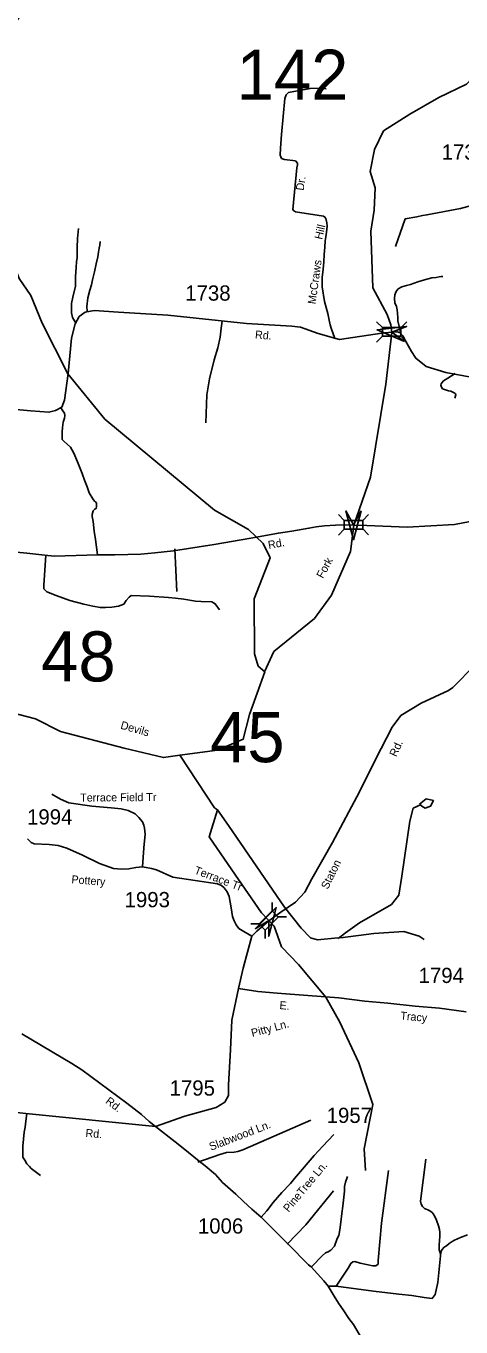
# Model space of a CAD drawing. Extents: x 884530 to 1028605, y 526725 to 653634.
# Drawn here: x 985754 to 989317, y 584961 to 595624 of the extents above; entities that cross this region are included whole.
import ezdxf

# ---------------------------------------------------------------- set-up
doc = ezdxf.new("R2010")
doc.units = 0
for name, color, linetype in [('Exist Hydrographic Creek Single Shore', 7, 'Continuous'), ('Exist Hydrographic Creek Single Shore Label', 7, 'Continuous'), ('Exist Hydrographic Misc Water Feature', 7, 'Continuous'), ('Exist Hydrographic Pond Under 1500 Sq Ft', 7, 'Continuous'), ('Exist Road Non-System Type 51', 7, 'Continuous'), ('Exist Road Non-System Type 51 Label', 7, 'Continuous'), ('Exist Road Secondary Structure Standard Bridge Attributed CELL', 7, 'Continuous'), ('Exist Road Secondary Structure Standard Bridge CELL', 7, 'Continuous'), ('Exist Road Secondary Structure Standard Bridge Number Label', 7, 'Continuous'), ('Exist Road Secondary Type 51 Attributed', 7, 'Continuous'), ('Exist Road Secondary Type 51 Label', 7, 'Continuous'), ('Exist Road Secondary Type 51 Number Label', 7, 'Continuous')]:
    doc.layers.add(name, color=color, linetype=linetype)

msp = doc.modelspace()

# ---------------------------------------------------------------- linework, layer by layer
at = {"layer": 'Exist Hydrographic Creek Single Shore'}
for points in [[(987709, 590331), (987785, 590497), (988117, 590768), (988257, 590959), (988412, 591317), (988440, 591533), (988576, 591925), (988703, 592688), (988751, 593113), (988744, 593176), (988714, 593259), (988596, 593478), (988579, 593943), (988606, 594114), (988614, 594298), (988573, 594432), (988608, 594611), (988684, 594764), (988898, 594901), (989137, 595038), (989363, 595147), (989528, 595323), (989651, 595527), (989654, 595586)], [(987014, 589648), (987323, 589689), (987533, 589778), (987584, 589982), (987710, 590331)], [(987014, 589648), (986880, 589628), (986558, 589705), (986036, 589841), (985831, 589946), (985219, 590103), (984995, 590117)], [(987297, 589215), (987014, 589648)], [(988534, 586242), (988524, 586420), (988594, 586784), (988480, 587125), (988326, 587460), (988209, 587664), (987985, 587932), (987848, 588076), (987788, 588245), (987682, 588356), (987440, 588707), (987255, 588978), (987323, 589199)], [(988308, 588150), (988142, 588134), (988085, 588150), (988008, 588230), (987871, 588402), (987412, 589072), (987323, 589199), (987297, 589215)], [(988990, 589244), (988926, 589212), (988898, 589107), (988834, 588657), (988808, 588501), (988748, 588424), (988486, 588274), (988372, 588191), (988311, 588144)], [(988330, 588150), (988604, 588185), (988850, 588201), (988974, 588163), (989016, 588137)]]:
    msp.add_lwpolyline(points, dxfattribs=at)
at = {"layer": 'Exist Hydrographic Misc Water Feature'}
msp.add_lwpolyline([(987710, 590331), (987656, 590378), (987626, 590478), (987622, 590928), (987753, 591266), (987698, 591382), (987577, 591496), (987299, 591656), (986400, 592403), (986096, 592773), (985885, 593188), (985793, 593416), (985697, 593556), (985475, 594122), (985367, 594859), (985379, 595210), (985714, 595722), (985879, 595899), (986247, 596663), (986333, 596753)], dxfattribs=at)
at = {"layer": 'Exist Hydrographic Pond Under 1500 Sq Ft'}
msp.add_lwpolyline([(988977, 589246), (989031, 589291), (989092, 589275), (989069, 589230), (989025, 589214), (988996, 589230)], close=True, dxfattribs=at)
at = {"layer": 'Exist Road Non-System Type 51'}
msp.add_line((986972, 591339), (986989, 590989), dxfattribs=at)
for points in [[(988284, 593062), (988254, 593148), (988247, 593174), (988241, 593200), (988226, 593268), (988200, 593365), (988179, 593485), (988181, 593564), (988189, 593631), (988193, 593692), (988197, 593751), (988203, 593811), (988206, 593863), (988210, 593895), (988216, 593934), (988220, 593983), (988219, 594012), (988210, 594047), (988203, 594058), (988192, 594066), (987961, 594100), (987945, 594111), (987940, 594119), (987972, 594462), (987978, 594486), (987977, 594501), (987961, 594519), (987872, 594531), (987847, 594539), (987837, 594566), (987838, 594622), (987848, 594736), (987875, 595029), (987884, 595060), (987905, 595080), (988083, 595111), (988160, 595115), (988213, 595108)], [(986158, 593195), (986135, 593235), (986126, 593274), (986126, 593316), (986126, 593349), (986138, 593401), (986159, 593492), (986159, 593571), (986164, 593646), (986166, 593693), (986172, 593725), (986173, 593753), (986172, 593810), (986176, 593883), (986184, 593965)], [(986289, 593504), (986299, 593544), (986315, 593609), (986328, 593674), (986341, 593733), (986347, 593771), (986353, 593802), (986359, 593828), (986362, 593857)], [(988826, 593104), (988801, 593209), (988800, 593231), (988797, 593270), (988795, 593297), (988789, 593325), (988775, 593355), (988772, 593392), (988775, 593420), (988784, 593443), (988792, 593456), (988803, 593470), (988834, 593487), (988870, 593497), (988903, 593505), (988965, 593526), (989018, 593544), (989080, 593561), (989114, 593564), (989140, 593569), (989155, 593571), (989169, 593572)], [(986256, 593287), (986253, 593326), (986261, 593397), (986276, 593458), (986289, 593504)], [(987361, 593206), (987352, 593148), (987344, 593073), (987326, 592985), (987296, 592889), (987258, 592731), (987236, 592600), (987228, 592371)], [(989270, 592777), (989211, 592739), (989174, 592715), (989160, 592700), (989155, 592690), (989153, 592680), (989158, 592663), (989167, 592651), (989191, 592642), (989215, 592635), (989234, 592630), (989255, 592620), (989267, 592614), (989274, 592610), (989275, 592602), (989266, 592574)], [(986338, 591290), (986322, 591415), (986313, 591485), (986303, 591562), (986297, 591604), (986295, 591621), (986305, 591649), (986318, 591663), (986329, 591671), (986331, 591682), (986332, 591696), (986330, 591712), (986323, 591723), (986315, 591729), (986301, 591749), (986272, 591799), (986254, 591846), (986234, 591902), (986213, 591957), (986175, 592051), (986146, 592122), (986119, 592172), (986065, 592218), (986057, 592226), (986051, 592235), (986049, 592257), (986049, 592297), (986053, 592334), (986059, 592377), (986068, 592409), (986073, 592433), (986069, 592450), (986035, 592498)], [(985917, 591286), (985899, 591042), (985900, 591011), (985923, 590986), (986001, 590957), (986113, 590916), (986227, 590885), (986300, 590870), (986363, 590857), (986405, 590857), (986458, 590860), (986512, 590868), (986554, 590884), (986575, 590916), (986599, 590943), (986614, 590957), (986765, 590950), (986922, 590940), (986978, 590935), (987047, 590926), (987141, 590911), (987188, 590906), (987275, 590904), (987304, 590889), (987340, 590840)], [(985761, 586710), (985752, 586647), (985746, 586598), (985739, 586558), (985733, 586500), (985727, 586443), (985727, 586406), (985727, 586376), (985727, 586352), (985744, 586328), (985761, 586297), (985783, 586276), (985796, 586260), (985873, 586203)], [(987162, 586312), (987342, 586375), (987397, 586390), (987459, 586394), (987488, 586400), (987530, 586414), (988087, 586656)], [(989151, 585559), (989140, 585594), (989139, 585633), (989142, 585668), (989144, 585706), (989143, 585734), (989142, 585760), (989133, 585791), (989116, 585835), (989098, 585876), (989082, 585898), (989063, 585913), (989047, 585921), (989018, 585933), (989001, 585949), (988990, 585968), (988986, 585992), (989029, 586337)], [(988090, 585452), (988129, 585490), (988151, 585513), (988181, 585545), (988208, 585568), (988230, 585578), (988252, 585590), (988280, 585622), (988303, 585686), (988318, 585711), (988326, 585758), (988333, 585821), (988341, 585890), (988349, 585950), (988355, 586001), (988362, 586073), (988363, 586112), (988372, 586149), (988389, 586193)], [(988296, 585295), (988393, 585442), (988416, 585482), (988431, 585495), (988447, 585497), (988491, 585484), (988596, 585461), (988620, 585463), (988638, 585476), (988638, 585505), (988666, 585812), (988724, 586244)], [(987893, 585640), (988046, 585798), (988272, 586077)]]:
    msp.add_lwpolyline(points, dxfattribs=at)
at = {"layer": 'Exist Road Secondary Structure Standard Bridge Attributed CELL'}
for points in [[(988854, 593037), (988630, 593133), (988872, 593162), (988751, 593115)], [(988501, 591649), (988438, 591413), (988375, 591649), (988438, 591535)], [(987632, 588225), (987804, 588398), (987742, 588163), (987743, 588293)]]:
    msp.add_lwpolyline(points, close=True, dxfattribs=at)
at = {"layer": 'Exist Road Secondary Structure Standard Bridge CELL'}
for p, q in [((988625, 593200), (988674, 593152)), ((988825, 593151), (988874, 593200)), ((988625, 593032), (988674, 593081)), ((988825, 593082), (988874, 593033)), ((988313, 591620), (988361, 591571)), ((988513, 591571), (988561, 591620)), ((988313, 591452), (988361, 591501)), ((988513, 591502), (988561, 591453)), ((987771, 588371), (987771, 588440)), ((987819, 588322), (987888, 588322)), ((987595, 588264), (987664, 588264)), ((987713, 588145), (987713, 588214))]:
    msp.add_line(p, q, dxfattribs=at)
for points in [[(988674, 593152), (988825, 593152), (988825, 593081), (988674, 593081)], [(988361, 591571), (988513, 591571), (988513, 591501), (988361, 591501)], [(987664, 588264), (987770, 588371), (987820, 588321), (987713, 588214)]]:
    msp.add_lwpolyline(points, close=True, dxfattribs=at)
at = {"layer": 'Exist Road Secondary Type 51 Attributed'}
for points in [[(990380, 594485), (989416, 594155), (989313, 594129), (989039, 594076), (989003, 594071), (988955, 594061), (988860, 594043), (988782, 593817)], [(988751, 593116), (988668, 593107), (988323, 593054), (988272, 593067), (988148, 593103), (988004, 593156), (987931, 593165), (987560, 593185), (986915, 593253), (986512, 593278), (986312, 593291), (986239, 593278), (986190, 593242), (986155, 593182), (986126, 593065), (986098, 592776), (986069, 592558), (986047, 592501), (985994, 592474), (985941, 592459), (985794, 592470), (985488, 592496)], [(990454, 592097), (990186, 592416), (990069, 592540), (989936, 592598), (989605, 592708), (989193, 592785), (989032, 592832), (988947, 592901), (988911, 592955), (988863, 593044), (988842, 593084), (988820, 593109), (988798, 593117), (988751, 593116)], [(990084, 591668), (989942, 591649), (989858, 591638), (989732, 591619), (989673, 591611), (989601, 591601), (989496, 591578), (989393, 591564), (989264, 591537), (988876, 591516), (988545, 591529), (988440, 591533)], [(988440, 591533), (988373, 591535), (988289, 591534), (988198, 591527), (988132, 591520), (988072, 591508), (987933, 591485), (987822, 591468), (987595, 591426), (987295, 591375), (986962, 591322), (986810, 591305), (986695, 591295), (986481, 591290), (986338, 591290), (985986, 591278), (985932, 591284), (985759, 591302), (985500, 591329)], [(989617, 590573), (989252, 590202), (989214, 590177), (988990, 590074), (988826, 589973), (988753, 589877), (988616, 589612), (988487, 589346), (988264, 588933), (988095, 588633), (988038, 588524), (987963, 588443), (987842, 588362), (987744, 588291)], [(986708, 588732), (986718, 588889), (986730, 589000), (986725, 589049), (986719, 589073), (986708, 589100), (986679, 589138), (986647, 589167), (986590, 589195), (986532, 589208), (986452, 589215), (986293, 589229), (986104, 589257), (986036, 589288), (985964, 589329)], [(986708, 588732), (986654, 588728), (986595, 588717), (986537, 588714), (986470, 588719), (986356, 588761), (986217, 588829), (986087, 588886), (986017, 588906), (985942, 588915), (985820, 588922), (985797, 588932), (985766, 588961)], [(987604, 588164), (987538, 588201), (987498, 588227), (987476, 588257), (987458, 588289), (987445, 588325), (987435, 588396), (987419, 588490), (987401, 588528), (987377, 588559), (987354, 588578), (987322, 588594), (986956, 588647), (986823, 588707), (986783, 588719), (986708, 588732)], [(987744, 588291), (987646, 588204), (987604, 588164)], [(987604, 588164), (987533, 587901), (987494, 587735)], [(986814, 586604), (987056, 586688), (987312, 586759), (987383, 586804), (987412, 586858), (987412, 586945), (987428, 587231), (987441, 587475), (987494, 587735)], [(987494, 587735), (987654, 587711), (987812, 587698), (988063, 587679), (988318, 587658), (988529, 587632), (988719, 587616), (988942, 587589), (989142, 587573), (989361, 587544)], [(985720, 587364), (986128, 587120), (986210, 587068), (986581, 586796), (986699, 586703), (986763, 586645), (986814, 586604)], [(985401, 586748), (985752, 586710), (986814, 586604)], [(986814, 586604), (986975, 586478), (987041, 586426), (987128, 586354), (987173, 586321), (987221, 586282), (987305, 586210), (987364, 586145), (987472, 586048), (987536, 585990), (987603, 585926), (987680, 585861)], [(987680, 585861), (987728, 585912), (987780, 585981), (987850, 586064), (987920, 586136), (987953, 586178), (988114, 586365), (988185, 586443), (988277, 586538)], [(987680, 585861), (987900, 585641), (988069, 585470), (988091, 585454), (988194, 585338), (988229, 585296)], [(989372, 585716), (989313, 585693), (989265, 585672), (989245, 585661), (989220, 585645), (989198, 585627), (989179, 585614), (989162, 585594), (989153, 585570), (989128, 585325), (989105, 585227), (989081, 585195), (989016, 585201), (988916, 585218), (988808, 585229), (988602, 585253), (988296, 585295), (988229, 585296)], [(988229, 585296), (988278, 585213), (988313, 585155), (988353, 585102), (988400, 585031), (988436, 584982), (988482, 584903), (988524, 584831), (988577, 584749), (988622, 584663), (988683, 584556), (988712, 584490), (988744, 584418), (988772, 584345), (988790, 584280)]]:
    msp.add_lwpolyline(points, dxfattribs=at)

# ---------------------------------------------------------------- texts
at = {"layer": 'Exist Hydrographic Creek Single Shore Label'}
for s, rotation, p in [('Fork', 61.0893, (988186, 591091)), ('Fork', 61.0893, (988186, 591091)), ('Devils', 344.0021, (986523, 589866)), ('Devils', 344.0021, (986523, 589866))]:
    msp.add_text(s, height=65.6, rotation=rotation, dxfattribs=at).set_placement(p)
at = {"layer": 'Exist Road Non-System Type 51 Label'}
for s, height, rotation, p in [('Dr.', 65.6, 81.612, (988028, 594272)), ('Hill', 65.6, 76.7912, (988180, 593870)), ('McCraws', 65.6, 82.0761, (988126, 593341)), ('Pitty Ln.', 65.6, 14.8311, (987608, 587337)), ('Slabwood Ln.', 65.62, 20.915, (987269, 586405))]:
    msp.add_text(s, height=height, rotation=rotation, dxfattribs=at).set_placement(p)
at = {"layer": 'Exist Road Secondary Structure Standard Bridge Number Label'}
for s, p in [('142', (987480, 595020)), ('48', (985878, 590252)), ('45', (987262, 589590))]:
    msp.add_text(s, height=410.1, dxfattribs=at).set_placement(p)
at = {"layer": 'Exist Road Secondary Type 51 Label'}
for s, height, rotation, p in [('Rd.', 65.6, 354.9105, (987628, 593064)), ('Rd.', 65.6, 10.4585, (987743, 591337)), ('Rd.', 65.6, 65.2349, (988787, 589629)), ('Terrace Field Tr', 65.62, 0.4134, (986198, 589267)), ('Terrace Tr', 65.6, 339.1327, (987127, 588679)), ('Staton', 65.6, 63.8876, (988226, 588543)), ('Pottery', 65.6, 355.708, (986124, 588598)), ('E.', 65.6, 354.7307, (987828, 587567)), ('Tracy', 65.6, 354.8969, (988819, 587481)), ('Rd.', 65.6, 323.0459, (986399, 586800)), ('Rd.', 65.6, 355.2961, (986239, 586519)), ('PineTree Ln.', 65.62, 50.1365, (987905, 585897))]:
    msp.add_text(s, height=height, rotation=rotation, dxfattribs=at).set_placement(p)
at = {"layer": 'Exist Road Secondary Type 51 Number Label'}
for s, p in [('1736', (989159, 594528)), ('1738', (987058, 593373)), ('1994', (985762, 589079)), ('1993', (986561, 588401)), ('1794', (988970, 587780)), ('1795', (986930, 586857)), ('1957', (988217, 586633)), ('1006', (987162, 585726))]:
    msp.add_text(s, height=125, dxfattribs=at).set_placement(p)

doc.saveas('drawing.dxf')
